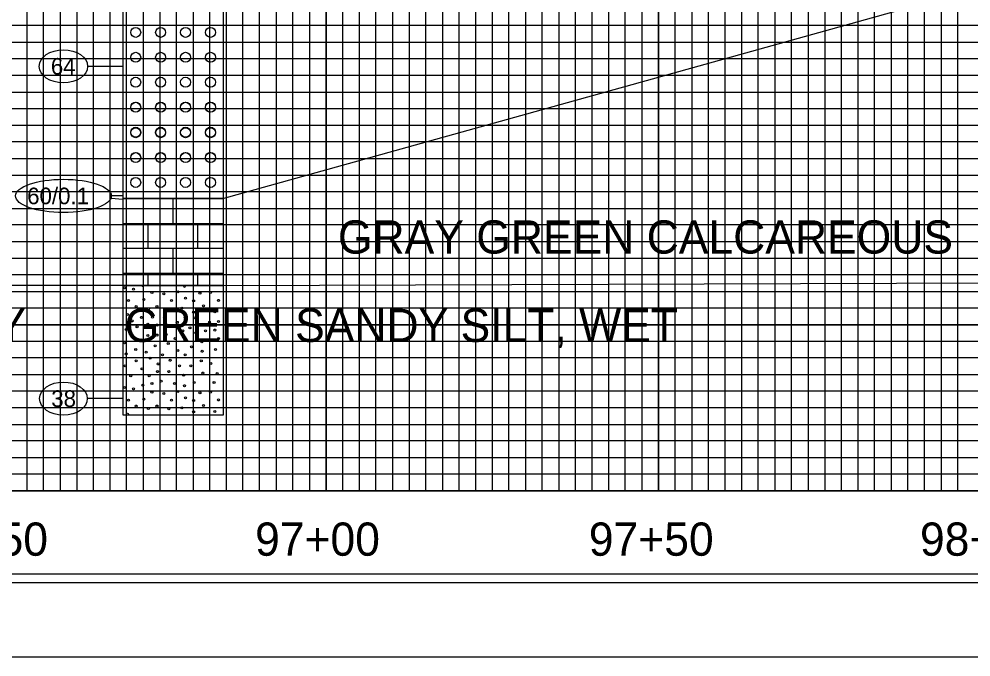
# Model space of a CAD drawing. Extents: x 2345490 to 2436403, y 465165 to 573888.
# Drawn here: x 2395927.2 to 2396213.5, y 557184.1 to 557376.1 of the extents above; entities that cross this region are included whole.
import ezdxf

# ---------------------------------------------------------------- set-up
doc = ezdxf.new("R2010")
doc.units = 0
for name, color, linetype in [('Prop Road Sect_ Boring - Material (Outline)', 7, 'Continuous'), ('Prop Road Sect_ Boring - Peripheral (SPT Oval + Leader)', 7, 'Continuous'), ('Prop Road Sect_ Boring - Peripheral (SPT Tx)', 7, 'Continuous'), ('Prop Strc Sect_ Grid - Tx + ticks', 7, 'Continuous'), ('Prop Strc Sect_ Material - Contact (General - Minor)', 7, 'Continuous'), ('Prop Strc Sect_ Material - Tx (Composite Desc)', 7, 'Continuous'), ('Sheet Cutting Line CELL', 7, 'Continuous'), ('Sheet DOT Grid CELL', 7, 'Continuous'), ('Sheet Layout Profile Border', 7, 'Continuous'), ('Sheet Plot Border Inside CELL', 7, 'Continuous'), ('Sheet Plot Border Outside CELL', 7, 'Continuous'), ('Sheet Profile CELL', 7, 'Continuous'), ('Sheet Profile Grid Major CELL', 7, 'Continuous'), ('Sheet Profile Grid Middle CELL', 7, 'Continuous'), ('Sheet Profile Grid Minor CELL', 7, 'Continuous')]:
    doc.layers.add(name, color=color, linetype=linetype)

msp = doc.modelspace()

# ---------------------------------------------------------------- linework, layer by layer
at = {"layer": 'Prop Road Sect_ Boring - Material (Outline)'}
for p, q in [((2395988.53464, 557344.56887), (2395988.54964, 557344.56887)), ((2395958.54964, 557322.07668), (2395988.5197, 557322.07668)), ((2395973.51967, 557314.58387), (2395973.51967, 557322.07668)), ((2395988.53464, 557322.07668), (2395988.54964, 557322.07668)), ((2395958.54964, 557314.58387), (2395988.5197, 557314.58387)), ((2395966.01965, 557307.09105), (2395966.01965, 557314.58387)), ((2395981.01968, 557307.09105), (2395981.01968, 557314.58387)), ((2395988.53464, 557314.58387), (2395988.54964, 557314.58387)), ((2395958.54964, 557307.09105), (2395988.5197, 557307.09105)), ((2395973.51967, 557299.59824), (2395973.51967, 557307.09105)), ((2395988.53464, 557307.09105), (2395988.54964, 557307.09105)), ((2395958.54964, 557299.59824), (2395988.5197, 557299.59824)), ((2395966.01965, 557295.85303), (2395966.01965, 557299.59824)), ((2395981.01968, 557295.85303), (2395981.01968, 557299.59824)), ((2395988.53464, 557299.59824), (2395988.54964, 557299.59824))]:
    msp.add_line(p, q, dxfattribs=at)
for points in [[(2395958.54964, 557445.85303), (2395988.54964, 557445.85303), (2395988.54964, 557322.07668), (2395958.54964, 557322.07668)], [(2395958.54964, 557322.07668), (2395988.54964, 557322.07668), (2395988.54964, 557295.85303), (2395958.54964, 557295.85303)], [(2395958.54964, 557295.85303), (2395988.54964, 557295.85303), (2395988.54964, 557256.85303), (2395958.54964, 557256.85303)]]:
    msp.add_lwpolyline(points, close=True, dxfattribs=at)
for centre, radius in [((2395962.28653, 557372.0797), 1.5), ((2395969.78653, 557372.0797), 1.5), ((2395977.28653, 557372.0797), 1.5), ((2395984.78653, 557372.0797), 1.5), ((2395962.28653, 557364.5797), 1.5), ((2395969.78653, 557364.5797), 1.5), ((2395977.28653, 557364.5797), 1.5), ((2395984.78653, 557364.5797), 1.5), ((2395962.28653, 557357.0797), 1.5), ((2395969.78653, 557357.0797), 1.5), ((2395977.28653, 557357.0797), 1.5), ((2395984.78653, 557357.0797), 1.5), ((2395962.28653, 557349.5797), 1.5), ((2395962.28653, 557349.52853), 1.5), ((2395969.78653, 557349.5797), 1.5), ((2395969.78653, 557349.52853), 1.5), ((2395977.28653, 557349.5797), 1.5), ((2395977.28653, 557349.52853), 1.5), ((2395984.78653, 557349.5797), 1.5), ((2395984.78653, 557349.52853), 1.5), ((2395962.28653, 557342.02853), 1.5), ((2395962.28653, 557341.88544), 1.5), ((2395969.78653, 557342.02853), 1.5), ((2395969.78653, 557341.88544), 1.5), ((2395977.28653, 557342.02853), 1.5), ((2395977.28653, 557341.88544), 1.5), ((2395984.78653, 557342.02853), 1.5), ((2395984.78653, 557341.88544), 1.5), ((2395962.28653, 557334.41219), 1.5), ((2395962.28653, 557334.38544), 1.5), ((2395969.78653, 557334.41219), 1.5), ((2395969.78653, 557334.38544), 1.5), ((2395977.28653, 557334.41219), 1.5), ((2395977.28653, 557334.38544), 1.5), ((2395984.78653, 557334.41219), 1.5), ((2395984.78653, 557334.38544), 1.5), ((2395962.28653, 557326.91219), 1.5), ((2395969.78653, 557326.91219), 1.5), ((2395977.28653, 557326.91219), 1.5), ((2395984.78653, 557326.91219), 1.5), ((2395958.88072, 557295.19275), 0.3), ((2395961.61073, 557294.78775), 0.3), ((2395967.19074, 557293.82775), 0.3), ((2395970.73075, 557293.42274), 0.3), ((2395974.94575, 557293.96275), 0.3), ((2395981.62077, 557293.55775), 0.3), ((2395984.75577, 557293.82775), 0.3), ((2395960.11072, 557291.38274), 0.3), ((2395964.74573, 557291.65274), 0.3), ((2395973.04075, 557291.38274), 0.3), ((2395977.27076, 557292.05774), 0.3), ((2395979.71576, 557291.24774), 0.3), ((2395987.17666, 557291.43438), 0.3), ((2395962.42073, 557289.61274), 0.3), ((2395966.09412, 557288.87793), 0.3), ((2395968.69074, 557289.61274), 0.3), ((2395972.23075, 557288.78774), 0.3), ((2395976.17576, 557289.05774), 0.3), ((2395979.71576, 557287.84273), 0.3), ((2395982.71577, 557289.74774), 0.3), ((2395986.12078, 557287.97773), 0.3), ((2395959.84072, 557287.19853), 0.3), ((2395961.19073, 557285.21779), 0.3), ((2395964.05573, 557286.31279), 0.3), ((2395967.32574, 557286.37388), 0.3), ((2395971.00075, 557286.17779), 0.3), ((2395974.81075, 557284.81279), 0.3), ((2395977.13576, 557286.31279), 0.3), ((2395980.12076, 557286.17779), 0.3), ((2395984.50077, 557284.82779), 0.3), ((2395987.20078, 557285.08279), 0.3), ((2395959.42072, 557282.63778), 0.3), ((2395962.69073, 557283.44778), 0.3), ((2395965.96074, 557284.25779), 0.3), ((2395968.69074, 557284.00279), 0.3), ((2395971.69075, 557284.00279), 0.3), ((2395976.44576, 557282.23278), 0.3), ((2395978.62076, 557283.17778), 0.3), ((2395981.89077, 557284.13779), 0.3), ((2395983.25577, 557282.23278), 0.3), ((2395986.12078, 557282.50278), 0.3), ((2395961.32573, 557280.86778), 0.3), ((2395963.92073, 557279.50278), 0.3), ((2395965.97574, 557280.86778), 0.3), ((2395968.69074, 557281.00278), 0.3), ((2395971.40575, 557281.13778), 0.3), ((2395974.13575, 557279.90778), 0.3), ((2395977.12076, 557279.35278), 0.3), ((2395980.39076, 557281.67778), 0.3), ((2395982.17577, 557278.96278), 0.3), ((2395984.62077, 557279.36778), 0.3), ((2395987.20078, 557279.90778), 0.3), ((2395958.88072, 557278.69278), 0.3), ((2395962.28573, 557276.63777), 0.3), ((2395968.13574, 557277.73277), 0.3), ((2395972.09575, 557278.40777), 0.3), ((2395974.94575, 557276.36777), 0.3), ((2395979.04076, 557277.46277), 0.3), ((2395982.31077, 557276.09777), 0.3), ((2395986.25578, 557276.63777), 0.3), ((2395959.42072, 557275.28777), 0.3), ((2395962.42073, 557273.24776), 0.3), ((2395965.42073, 557275.82777), 0.3), ((2395966.65074, 557274.05777), 0.3), ((2395970.32574, 557275.01777), 0.3), ((2395972.63575, 557273.38276), 0.3), ((2395977.13576, 557275.01777), 0.3), ((2395982.02577, 557273.24776), 0.3), ((2395959.15072, 557271.74776), 0.3), ((2395964.19073, 557270.78776), 0.3), ((2395969.09574, 557272.28776), 0.3), ((2395975.50075, 557271.74776), 0.3), ((2395978.90576, 557271.74776), 0.3), ((2395984.89077, 557272.42276), 0.3), ((2395960.78573, 557268.74776), 0.3), ((2395966.36574, 557268.74776), 0.3), ((2395968.82574, 557269.97776), 0.3), ((2395972.23075, 557269.97776), 0.3), ((2395976.71576, 557268.88276), 0.3), ((2395982.44577, 557269.55776), 0.3), ((2395986.79578, 557269.42276), 0.3), ((2395958.88072, 557265.20775), 0.3), ((2395961.61073, 557264.80275), 0.3), ((2395964.46073, 557265.88275), 0.3), ((2395967.19074, 557266.43775), 0.3), ((2395969.90574, 557267.11275), 0.3), ((2395974.00075, 557266.43775), 0.3), ((2395976.98576, 557265.74775), 0.3), ((2395979.85076, 557266.70775), 0.3), ((2395985.85078, 557266.70775), 0.3), ((2395967.19074, 557263.84275), 0.3), ((2395970.73075, 557263.43774), 0.3), ((2395974.94575, 557263.97775), 0.3), ((2395977.27076, 557262.07274), 0.3), ((2395981.62077, 557263.57275), 0.3), ((2395984.75577, 557263.84275), 0.3), ((2395960.11072, 557261.39774), 0.3), ((2395962.42073, 557259.62774), 0.3), ((2395964.74573, 557261.66774), 0.3), ((2395966.09412, 557258.89293), 0.3), ((2395968.69074, 557259.62774), 0.3), ((2395973.04075, 557261.39774), 0.3), ((2395976.17576, 557259.07274), 0.3), ((2395979.71576, 557261.26274), 0.3), ((2395982.71577, 557259.76274), 0.3), ((2395987.17666, 557261.44938), 0.3), ((2395959.84072, 557257.21353), 0.3), ((2395972.23075, 557258.80274), 0.3), ((2395979.71576, 557257.85773), 0.3), ((2395986.12078, 557257.99273), 0.3)]:
    msp.add_circle(centre, radius, dxfattribs=at)
for centre, start, end in [((2395964.46073, 557295.86775), 182.8123365, 357.1876635), ((2395976.98576, 557295.73275), 156.3633458, 23.6366542)]:
    msp.add_arc(centre, 0.3, start, end, dxfattribs=at)
at = {"layer": 'Prop Road Sect_ Boring - Peripheral (SPT Oval + Leader)'}
for p, q in [((2395958.54964, 557361.85303), (2395947.82917, 557361.85303)), ((2395958.54964, 557322.85303), (2395954.95515, 557322.85303)), ((2395958.54964, 557261.85303), (2395947.71106, 557261.85303))]:
    msp.add_line(p, q, dxfattribs=at)
for centre, major_axis, ratio in [((2395940.54964, 557361.85303), (7.27953, 0), 0.686857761), ((2395940.54964, 557322.85303), (14.40551, 0), 0.347089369), ((2395940.54964, 557261.85303), (7.16142, 0), 0.698185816)]:
    msp.add_ellipse(centre, major_axis=major_axis, ratio=ratio, dxfattribs=at)
at = {"layer": 'Prop Strc Sect_ Material - Contact (General - Minor)'}
for p, q in [((2395988.5197, 557322.07668), (2396256.54964, 557396.83938)), ((2395958.43472, 557321.82654), (2395954.9058, 557322.11886)), ((2395988.54964, 557295.85303), (2396256.54964, 557296.83938)), ((2395958.54964, 557295.85303), (2395669.46179, 557295.85303))]:
    msp.add_line(p, q, dxfattribs=at)
at = {"layer": 'Sheet Cutting Line CELL'}
msp.add_line((2395152.54994, 557184.113), (2396836.54994, 557184.113), dxfattribs=at)
at = {"layer": 'Sheet DOT Grid CELL'}
for p, q in [((2395969.54994, 558259.113), (2395969.54994, 557234.113)), ((2396019.54994, 558259.113), (2396019.54994, 557234.113)), ((2396069.54994, 558259.113), (2396069.54994, 557234.113)), ((2396119.54994, 558259.113), (2396119.54994, 557234.113)), ((2396169.54994, 558259.113), (2396169.54994, 557234.113)), ((2395319.54994, 557334.113), (2396819.54994, 557334.113)), ((2395319.54994, 557284.113), (2396819.54994, 557284.113))]:
    msp.add_line(p, q, dxfattribs=at)
at = {"layer": 'Sheet Layout Profile Border'}
msp.add_lwpolyline([(2395369.54994, 558259.113), (2395369.54994, 557234.113), (2396769.54994, 557234.113), (2396769.54994, 558121.563), (2396619.49994, 558121.563), (2396619.49994, 558259.113)], close=True, dxfattribs=at)
at = {"layer": 'Sheet Plot Border Inside CELL'}
msp.add_lwpolyline([(2396832.04994, 558261.663), (2395165.54994, 558261.663), (2395165.54994, 557206.563), (2396832.04994, 557206.563)], close=True, dxfattribs=at)
at = {"layer": 'Sheet Plot Border Outside CELL'}
msp.add_lwpolyline([(2396836.54994, 558284.113), (2395152.54994, 558284.113), (2395152.54994, 557184.113), (2396836.54994, 557184.113)], close=True, dxfattribs=at)
at = {"layer": 'Sheet Profile CELL'}
msp.add_line((2396819.54994, 557234.113), (2395319.54994, 557234.113), dxfattribs=at)
msp.add_lwpolyline([(2396819.54994, 558259.113), (2395319.54994, 558259.113), (2395319.54994, 557209.113), (2396819.54994, 557209.113)], close=True, dxfattribs=at)
at = {"layer": 'Sheet Profile Grid Major CELL'}
for points in [[(2395969.54994, 558259.113), (2395969.54994, 557234.113), (2396019.54994, 557234.113), (2396019.54994, 558259.113)], [(2396069.54994, 558259.113), (2396069.54994, 557234.113), (2396119.54994, 557234.113), (2396119.54994, 558259.113)], [(2396169.54994, 558259.113), (2396169.54994, 557234.113), (2396219.54994, 557234.113)], [(2396819.54994, 557284.113), (2395319.54994, 557284.113), (2395319.54994, 557334.113), (2396819.54994, 557334.113)]]:
    msp.add_lwpolyline(points, dxfattribs=at)
at = {"layer": 'Sheet Profile Grid Middle CELL'}
for points in [[(2395944.54994, 558259.113), (2395944.54994, 557234.113), (2395994.54994, 557234.113), (2395994.54994, 558259.113)], [(2396044.54994, 558259.113), (2396044.54994, 557234.113), (2396094.54994, 557234.113), (2396094.54994, 558259.113)], [(2396144.54994, 558259.113), (2396144.54994, 557234.113), (2396194.54994, 557234.113), (2396194.54994, 558259.113)], [(2396819.54994, 557359.113), (2395319.54994, 557359.113), (2395319.54994, 557309.113), (2396819.54994, 557309.113)], [(2396819.54994, 557259.113), (2395319.54994, 557259.113)]]:
    msp.add_lwpolyline(points, dxfattribs=at)
at = {"layer": 'Sheet Profile Grid Minor CELL'}
for points in [[(2395929.54994, 558259.113), (2395929.54994, 557234.113), (2395929.54994, 557234.113), (2395934.54994, 557234.113), (2395934.54994, 558259.113)], [(2395939.54994, 558259.113), (2395939.54994, 557234.113), (2395949.54994, 557234.113), (2395949.54994, 558259.113)], [(2395954.54994, 558259.113), (2395954.54994, 557234.113), (2395959.54994, 557234.113), (2395959.54994, 558259.113)], [(2395964.54994, 558259.113), (2395964.54994, 557234.113), (2395974.54994, 557234.113), (2395974.54994, 558259.113)], [(2395979.54994, 558259.113), (2395979.54994, 557234.113), (2395984.54994, 557234.113), (2395984.54994, 558259.113)], [(2395989.54994, 558259.113), (2395989.54994, 557234.113), (2395999.54994, 557234.113), (2395999.54994, 558259.113)], [(2396004.54994, 558259.113), (2396004.54994, 557234.113), (2396009.54994, 557234.113), (2396009.54994, 558259.113)], [(2396014.54994, 558259.113), (2396014.54994, 557234.113), (2396024.54994, 557234.113), (2396024.54994, 558259.113)], [(2396029.54994, 558259.113), (2396029.54994, 557234.113), (2396034.54994, 557234.113), (2396034.54994, 558259.113)], [(2396039.54994, 558259.113), (2396039.54994, 557234.113), (2396049.54994, 557234.113), (2396049.54994, 558259.113)], [(2396054.54994, 558259.113), (2396054.54994, 557234.113), (2396059.54994, 557234.113), (2396059.54994, 558259.113)], [(2396064.54994, 558259.113), (2396064.54994, 557234.113), (2396074.54994, 557234.113), (2396074.54994, 558259.113)], [(2396079.54994, 558259.113), (2396079.54994, 557234.113)], [(2396079.54994, 557234.113), (2396084.54994, 557234.113), (2396084.54994, 558258.513)], [(2396089.54994, 558258.513), (2396089.54994, 557234.113), (2396099.54994, 557234.113), (2396099.54994, 558259.113)], [(2396104.54994, 558259.113), (2396104.54994, 557234.113), (2396109.54994, 557234.113), (2396109.54994, 558259.113)], [(2396114.54994, 558259.113), (2396114.54994, 557234.113), (2396124.54994, 557234.113), (2396124.54994, 558259.113)], [(2396129.54994, 558259.113), (2396129.54994, 557234.113), (2396134.54994, 557234.113), (2396134.54994, 558259.113)], [(2396139.54994, 558259.113), (2396139.54994, 557234.113), (2396149.54994, 557234.113), (2396149.54994, 558259.113)], [(2396154.54994, 558259.113), (2396154.54994, 557234.113), (2396159.54994, 557234.113), (2396159.54994, 558259.113)], [(2396164.54994, 558259.113), (2396164.54994, 557234.113), (2396174.54994, 557234.113), (2396174.54994, 558259.113)], [(2396179.54994, 558259.113), (2396179.54994, 557234.113), (2396184.54994, 557234.113), (2396184.54994, 558259.113)], [(2396189.54994, 558259.113), (2396189.54994, 557234.113), (2396199.54994, 557234.113), (2396199.54994, 558259.113)], [(2396204.54994, 558259.113), (2396204.54994, 557234.113), (2396209.54994, 557234.113), (2396209.54994, 558259.113)], [(2396769.54994, 557374.113), (2395369.54994, 557374.113), (2395369.54994, 557369.113), (2396769.54994, 557369.113)], [(2396769.54994, 557364.113), (2395369.54994, 557364.113), (2395369.54994, 557354.113), (2396769.54994, 557354.113)], [(2396769.54994, 557349.113), (2395369.54994, 557349.113), (2395369.54994, 557344.113), (2396769.54994, 557344.113)], [(2396769.54994, 557339.113), (2395369.54994, 557339.113), (2395369.54994, 557329.113), (2396769.54994, 557329.113)], [(2396769.54994, 557324.113), (2395369.54994, 557324.113), (2395369.54994, 557319.113), (2396769.54994, 557319.113)], [(2396769.54994, 557314.113), (2395369.54994, 557314.113), (2395369.54994, 557304.113), (2396769.54994, 557304.113)], [(2396769.54994, 557299.113), (2395369.54994, 557299.113), (2395369.54994, 557294.113), (2396769.54994, 557294.113)], [(2396769.54994, 557289.113), (2395369.54994, 557289.113), (2395369.54994, 557279.113), (2396769.54994, 557279.113)], [(2396769.54994, 557274.113), (2395369.54994, 557274.113), (2395369.54994, 557269.113), (2396769.54994, 557269.113)], [(2396769.54994, 557264.113), (2395369.54994, 557264.113), (2395369.54994, 557254.113), (2396769.54994, 557254.113)], [(2396769.54994, 557249.113), (2395369.54994, 557249.113), (2395369.54994, 557244.113), (2396769.54994, 557244.113)], [(2396769.54994, 557239.113), (2395369.54994, 557239.113)]]:
    msp.add_lwpolyline(points, dxfattribs=at)

# ---------------------------------------------------------------- texts
at = {"layer": 'Prop Road Sect_ Boring - Peripheral (SPT Tx)'}
for s, p in [('64', (2395936.77011, 557359.35303)), ('60/0.1', (2395929.64413, 557320.35303)), ('38', (2395936.88822, 557259.35303))]:
    msp.add_text(s, height=5, dxfattribs=at).set_placement(p)
at = {"layer": 'Prop Strc Sect_ Grid - Tx + ticks'}
for s, p in [('96+50', (2395898.35288, 557214.57944)), ('97+00', (2395998.1954, 557214.57944)), ('97+50', (2396098.5891, 557214.57944)), ('98+00', (2396198.1954, 557214.57944))]:
    msp.add_text(s, height=10, dxfattribs=at).set_placement(p)
at = {"layer": 'Prop Strc Sect_ Material - Tx (Composite Desc)'}
for s, p in [('GRAY GREEN CALCAREOUS', (2396023.11825, 557305.49776)), ('HARD GRAY        GREEN SANDY SILT, WET', (2395849.73701, 557278.92074))]:
    msp.add_text(s, height=10, dxfattribs=at).set_placement(p)

doc.saveas('drawing.dxf')
